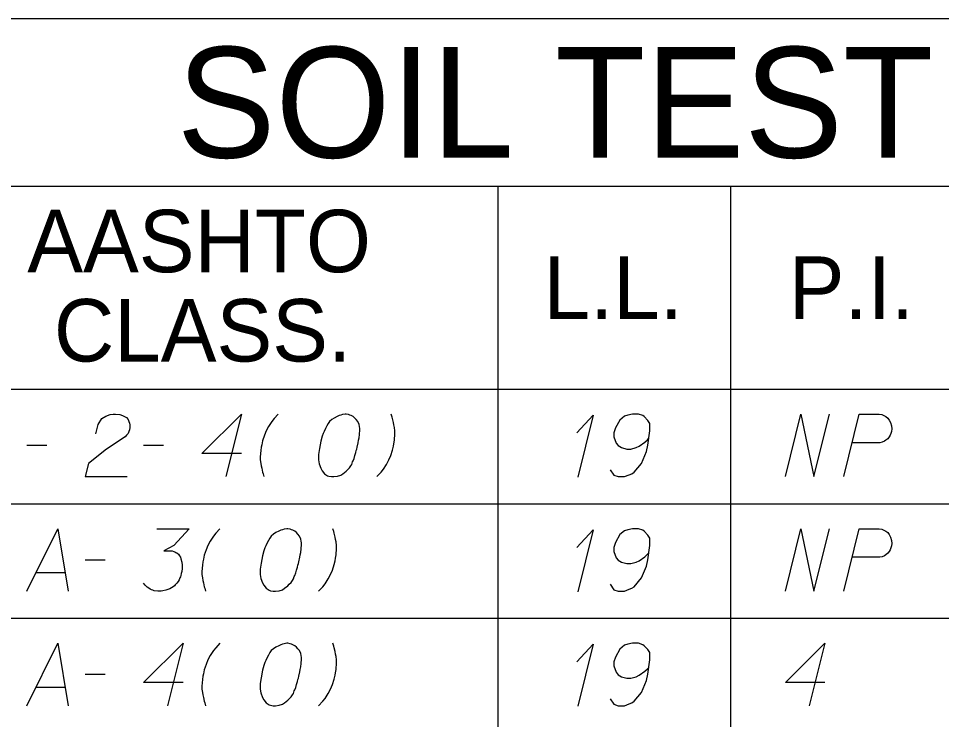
# Model space of a CAD drawing. Extents: x 2074207 to 2076812, y 516372 to 523312.
# Drawn here: x 2076453.5 to 2076524.4, y 518542.6 to 518596.4 of the extents above; entities that cross this region are included whole.
import ezdxf

# ---------------------------------------------------------------- set-up
doc = ezdxf.new("R2010")
doc.units = 0
for name, color, linetype in [('Prop DirtTable_ Soil Test Results - Outline (Major)', 7, 'Continuous'), ('Prop DirtTable_ Soil Test Results - Outline (Minor)', 7, 'Continuous'), ('Prop DirtTable_ Soil Test Results - Tx (Header - Large)', 7, 'Continuous'), ('Prop DirtTable_ Soil Test Results - Tx (Header - Small)', 7, 'Continuous'), ('Prop DirtTable_ Soil Test Results - Tx (Sample Data)', 7, 'Continuous')]:
    doc.layers.add(name, color=color, linetype=linetype)

msp = doc.modelspace()

# ---------------------------------------------------------------- linework, layer by layer
at = {"layer": 'Prop DirtTable_ Soil Test Results - Outline (Major)'}
for p, q in [((2076260.609, 518596.417), (2076811.903, 518596.417)), ((2076260.609, 518567.932), (2076811.903, 518567.932)), ((2076260.609, 518567.932), (2076811.903, 518567.932))]:
    msp.add_line(p, q, dxfattribs=at)
at = {"layer": 'Prop DirtTable_ Soil Test Results - Outline (Minor)'}
for p, q in [((2076260.609, 518583.532), (2076811.903, 518583.532)), ((2076490.31, 518583.532), (2076490.31, 518559.132)), ((2076508.192, 518583.532), (2076508.192, 518559.132)), ((2076260.609, 518559.132), (2076811.903, 518559.132)), ((2076260.609, 518559.132), (2076811.903, 518559.132)), ((2076490.31, 518559.132), (2076490.31, 518550.332)), ((2076508.192, 518559.132), (2076508.192, 518550.332)), ((2076260.609, 518550.332), (2076811.903, 518550.332)), ((2076260.609, 518550.332), (2076811.903, 518550.332)), ((2076490.31, 518550.332), (2076490.31, 518541.532)), ((2076508.192, 518550.332), (2076508.192, 518541.532))]:
    msp.add_line(p, q, dxfattribs=at)
at = {"layer": 'Prop DirtTable_ Soil Test Results - Tx (Sample Data)'}
for points in [[(2076459.447, 518564.504), (2076459.623, 518565.222), (2076459.906, 518565.675), (2076460.223, 518565.864), (2076460.54, 518565.978), (2076460.787, 518566.016), (2076460.964, 518566.016), (2076461.281, 518565.978), (2076461.493, 518565.902), (2076461.599, 518565.864), (2076461.81, 518565.751), (2076461.916, 518565.6), (2076461.987, 518565.449), (2076462.022, 518565.335), (2076462.057, 518565.184), (2076462.057, 518564.995), (2076462.022, 518564.806), (2076461.987, 518564.693), (2076461.916, 518564.542), (2076461.81, 518564.39), (2076461.705, 518564.277), (2076460.258, 518563.332), (2076458.883, 518562.236), (2076458.636, 518561.216), (2076461.846, 518561.216)], [(2076470.629, 518562.992), (2076467.596, 518562.992), (2076470.629, 518566.016), (2076469.43, 518561.216)], [(2076473.451, 518566.016), (2076473.134, 518565.675), (2076472.958, 518565.449), (2076472.711, 518565.071), (2076472.534, 518564.731), (2076472.393, 518564.39), (2076472.252, 518563.975), (2076472.181, 518563.672), (2076472.146, 518563.483), (2076472.111, 518563.219), (2076472.076, 518562.727), (2076472.076, 518562.501), (2076472.111, 518562.236), (2076472.146, 518562.047), (2076472.181, 518561.858), (2076472.252, 518561.556), (2076472.287, 518561.442), (2076472.358, 518561.216)], [(2076478.672, 518566.016), (2076478.602, 518566.016), (2076478.39, 518565.978), (2076478.249, 518565.94), (2076478.143, 518565.902), (2076477.967, 518565.827), (2076477.755, 518565.713), (2076477.579, 518565.6), (2076477.402, 518565.449), (2076477.296, 518565.297), (2076477.191, 518565.108), (2076477.085, 518564.919), (2076476.979, 518564.693), (2076476.908, 518564.542), (2076476.838, 518564.315), (2076476.732, 518563.937), (2076476.626, 518563.37), (2076476.556, 518562.916), (2076476.556, 518562.501), (2076476.591, 518562.198), (2076476.732, 518561.858), (2076476.838, 518561.669), (2076477.014, 518561.442), (2076477.226, 518561.291), (2076477.332, 518561.253), (2076477.543, 518561.216), (2076477.72, 518561.216), (2076478.002, 518561.253), (2076478.249, 518561.329), (2076478.425, 518561.442), (2076478.672, 518561.631), (2076478.778, 518561.745), (2076478.919, 518561.896), (2076479.025, 518562.047), (2076479.095, 518562.16), (2076479.166, 518562.349), (2076479.201, 518562.425), (2076479.272, 518562.614), (2076479.342, 518562.841), (2076479.413, 518563.068), (2076479.448, 518563.219), (2076479.483, 518563.332), (2076479.519, 518563.483), (2076479.589, 518563.823), (2076479.625, 518564.012), (2076479.66, 518564.201), (2076479.695, 518564.466), (2076479.73, 518564.806), (2076479.73, 518564.919), (2076479.695, 518565.071), (2076479.66, 518565.222), (2076479.554, 518565.449), (2076479.448, 518565.6), (2076479.342, 518565.713), (2076479.201, 518565.827), (2076479.06, 518565.902), (2076478.954, 518565.94), (2076478.849, 518565.978), (2076478.672, 518566.016)], [(2076481.036, 518561.216), (2076481.353, 518561.556), (2076481.529, 518561.782), (2076481.776, 518562.16), (2076481.953, 518562.501), (2076482.094, 518562.841), (2076482.235, 518563.256), (2076482.306, 518563.559), (2076482.341, 518563.748), (2076482.376, 518564.012), (2076482.411, 518564.504), (2076482.411, 518564.731), (2076482.376, 518564.995), (2076482.341, 518565.184), (2076482.306, 518565.373), (2076482.235, 518565.675), (2076482.2, 518565.789), (2076482.129, 518566.016)], [(2076496.38, 518564.579), (2076497.65, 518565.94), (2076496.451, 518561.178)], [(2076498.956, 518561.745), (2076499.238, 518561.329), (2076499.555, 518561.216), (2076500.049, 518561.216), (2076500.402, 518561.367), (2076500.614, 518561.442), (2076500.79, 518561.556), (2076501.354, 518562.236), (2076501.742, 518563.143), (2076501.848, 518563.634), (2076501.989, 518564.731), (2076501.989, 518565.297), (2076501.848, 518565.524), (2076501.566, 518565.827), (2076501.46, 518565.902), (2076501.107, 518566.016), (2076500.649, 518566.016), (2076500.296, 518565.94), (2076500.049, 518565.864), (2076499.696, 518565.562), (2076499.344, 518564.957), (2076499.238, 518564.579), (2076499.238, 518564.277), (2076499.414, 518563.786), (2076499.555, 518563.597), (2076499.802, 518563.445), (2076500.226, 518563.332), (2076500.543, 518563.332), (2076500.931, 518563.445), (2076501.178, 518563.559), (2076501.601, 518563.861), (2076501.813, 518564.05), (2076501.919, 518564.164)], [(2076512.396, 518561.216), (2076513.595, 518566.016), (2076514.583, 518561.216), (2076515.782, 518566.016)], [(2076516.876, 518561.216), (2076518.075, 518566.016), (2076519.592, 518566.016), (2076519.803, 518565.978), (2076519.909, 518565.94), (2076520.121, 518565.827), (2076520.262, 518565.713), (2076520.368, 518565.562), (2076520.474, 518565.373), (2076520.544, 518565.108), (2076520.58, 518564.882), (2076520.544, 518564.693), (2076520.509, 518564.542), (2076520.438, 518564.39), (2076520.368, 518564.277), (2076520.262, 518564.126), (2076520.121, 518564.012), (2076520.015, 518563.937), (2076519.839, 518563.861), (2076519.662, 518563.823), (2076517.546, 518563.823)], [(2076454.156, 518563.634), (2076455.672, 518563.634)], [(2076463.116, 518563.634), (2076464.632, 518563.634)], [(2076454.156, 518552.416), (2076456.519, 518557.216), (2076457.33, 518552.416)], [(2076464.139, 518557.216), (2076466.608, 518557.216), (2076465.444, 518555.931), (2076464.668, 518555.515), (2076465.303, 518555.515), (2076465.444, 518555.477), (2076465.514, 518555.439), (2076465.585, 518555.401), (2076465.655, 518555.364), (2076465.797, 518555.25), (2076465.867, 518555.137), (2076465.938, 518555.023), (2076465.973, 518554.91), (2076466.043, 518554.645), (2076466.079, 518554.419), (2076466.079, 518554.305), (2076466.079, 518554.154), (2076466.043, 518553.927), (2076466.008, 518553.776), (2076465.973, 518553.625), (2076465.938, 518553.512), (2076465.902, 518553.436), (2076465.867, 518553.36), (2076465.832, 518553.285), (2076465.761, 518553.171), (2076465.655, 518553.02), (2076465.55, 518552.907), (2076465.479, 518552.831), (2076465.373, 518552.756), (2076465.267, 518552.68), (2076465.126, 518552.605), (2076465.056, 518552.567), (2076464.809, 518552.491), (2076464.597, 518552.453), (2076464.456, 518552.416), (2076464.209, 518552.416), (2076463.927, 518552.453), (2076463.821, 518552.491), (2076463.715, 518552.529), (2076463.609, 518552.567), (2076463.504, 518552.642), (2076463.398, 518552.718), (2076463.221, 518552.869), (2076463.116, 518553.02)], [(2076468.971, 518557.216), (2076468.654, 518556.875), (2076468.478, 518556.649), (2076468.231, 518556.271), (2076468.054, 518555.931), (2076467.913, 518555.59), (2076467.772, 518555.175), (2076467.701, 518554.872), (2076467.666, 518554.683), (2076467.631, 518554.419), (2076467.596, 518553.927), (2076467.596, 518553.701), (2076467.631, 518553.436), (2076467.666, 518553.247), (2076467.701, 518553.058), (2076467.772, 518552.756), (2076467.807, 518552.642), (2076467.878, 518552.416)], [(2076474.192, 518557.216), (2076474.122, 518557.216), (2076473.91, 518557.178), (2076473.769, 518557.14), (2076473.663, 518557.102), (2076473.487, 518557.027), (2076473.275, 518556.913), (2076473.099, 518556.8), (2076472.922, 518556.649), (2076472.816, 518556.497), (2076472.711, 518556.308), (2076472.605, 518556.119), (2076472.499, 518555.893), (2076472.428, 518555.742), (2076472.358, 518555.515), (2076472.252, 518555.137), (2076472.146, 518554.57), (2076472.076, 518554.116), (2076472.076, 518553.701), (2076472.111, 518553.398), (2076472.252, 518553.058), (2076472.358, 518552.869), (2076472.534, 518552.642), (2076472.746, 518552.491), (2076472.852, 518552.453), (2076473.063, 518552.416), (2076473.24, 518552.416), (2076473.522, 518552.453), (2076473.769, 518552.529), (2076473.945, 518552.642), (2076474.192, 518552.831), (2076474.298, 518552.945), (2076474.439, 518553.096), (2076474.545, 518553.247), (2076474.615, 518553.36), (2076474.686, 518553.549), (2076474.721, 518553.625), (2076474.792, 518553.814), (2076474.862, 518554.041), (2076474.933, 518554.268), (2076474.968, 518554.419), (2076475.003, 518554.532), (2076475.039, 518554.683), (2076475.109, 518555.023), (2076475.145, 518555.212), (2076475.18, 518555.401), (2076475.215, 518555.666), (2076475.25, 518556.006), (2076475.25, 518556.119), (2076475.215, 518556.271), (2076475.18, 518556.422), (2076475.074, 518556.649), (2076474.968, 518556.8), (2076474.862, 518556.913), (2076474.721, 518557.027), (2076474.58, 518557.102), (2076474.474, 518557.14), (2076474.369, 518557.178), (2076474.192, 518557.216)], [(2076476.556, 518552.416), (2076476.873, 518552.756), (2076477.049, 518552.982), (2076477.296, 518553.36), (2076477.473, 518553.701), (2076477.614, 518554.041), (2076477.755, 518554.456), (2076477.826, 518554.759), (2076477.861, 518554.948), (2076477.896, 518555.212), (2076477.931, 518555.704), (2076477.931, 518555.931), (2076477.896, 518556.195), (2076477.861, 518556.384), (2076477.826, 518556.573), (2076477.755, 518556.875), (2076477.72, 518556.989), (2076477.649, 518557.216)], [(2076496.38, 518555.779), (2076497.65, 518557.14), (2076496.451, 518552.378)], [(2076498.956, 518552.945), (2076499.238, 518552.529), (2076499.555, 518552.416), (2076500.049, 518552.416), (2076500.402, 518552.567), (2076500.614, 518552.642), (2076500.79, 518552.756), (2076501.354, 518553.436), (2076501.742, 518554.343), (2076501.848, 518554.834), (2076501.989, 518555.931), (2076501.989, 518556.497), (2076501.848, 518556.724), (2076501.566, 518557.027), (2076501.46, 518557.102), (2076501.107, 518557.216), (2076500.649, 518557.216), (2076500.296, 518557.14), (2076500.049, 518557.064), (2076499.696, 518556.762), (2076499.344, 518556.157), (2076499.238, 518555.779), (2076499.238, 518555.477), (2076499.414, 518554.986), (2076499.555, 518554.797), (2076499.802, 518554.645), (2076500.226, 518554.532), (2076500.543, 518554.532), (2076500.931, 518554.645), (2076501.178, 518554.759), (2076501.601, 518555.061), (2076501.813, 518555.25), (2076501.919, 518555.364)], [(2076512.396, 518552.416), (2076513.595, 518557.216), (2076514.583, 518552.416), (2076515.782, 518557.216)], [(2076516.876, 518552.416), (2076518.075, 518557.216), (2076519.592, 518557.216), (2076519.803, 518557.178), (2076519.909, 518557.14), (2076520.121, 518557.027), (2076520.262, 518556.913), (2076520.368, 518556.762), (2076520.474, 518556.573), (2076520.544, 518556.308), (2076520.58, 518556.082), (2076520.544, 518555.893), (2076520.509, 518555.742), (2076520.438, 518555.59), (2076520.368, 518555.477), (2076520.262, 518555.326), (2076520.121, 518555.212), (2076520.015, 518555.137), (2076519.839, 518555.061), (2076519.662, 518555.023), (2076517.546, 518555.023)], [(2076458.636, 518554.834), (2076460.152, 518554.834)], [(2076454.861, 518553.852), (2076457.083, 518553.852)], [(2076454.156, 518543.616), (2076456.519, 518548.416), (2076457.33, 518543.616)], [(2076466.149, 518545.392), (2076463.116, 518545.392), (2076466.149, 518548.416), (2076464.95, 518543.616)], [(2076468.971, 518548.416), (2076468.654, 518548.075), (2076468.478, 518547.849), (2076468.231, 518547.471), (2076468.054, 518547.131), (2076467.913, 518546.79), (2076467.772, 518546.375), (2076467.701, 518546.072), (2076467.666, 518545.883), (2076467.631, 518545.619), (2076467.596, 518545.127), (2076467.596, 518544.901), (2076467.631, 518544.636), (2076467.666, 518544.447), (2076467.701, 518544.258), (2076467.772, 518543.956), (2076467.807, 518543.842), (2076467.878, 518543.616)], [(2076474.192, 518548.416), (2076474.122, 518548.416), (2076473.91, 518548.378), (2076473.769, 518548.34), (2076473.663, 518548.302), (2076473.487, 518548.227), (2076473.275, 518548.113), (2076473.099, 518548), (2076472.922, 518547.849), (2076472.816, 518547.697), (2076472.711, 518547.508), (2076472.605, 518547.319), (2076472.499, 518547.093), (2076472.428, 518546.942), (2076472.358, 518546.715), (2076472.252, 518546.337), (2076472.146, 518545.77), (2076472.076, 518545.316), (2076472.076, 518544.901), (2076472.111, 518544.598), (2076472.252, 518544.258), (2076472.358, 518544.069), (2076472.534, 518543.842), (2076472.746, 518543.691), (2076472.852, 518543.653), (2076473.063, 518543.616), (2076473.24, 518543.616), (2076473.522, 518543.653), (2076473.769, 518543.729), (2076473.945, 518543.842), (2076474.192, 518544.031), (2076474.298, 518544.145), (2076474.439, 518544.296), (2076474.545, 518544.447), (2076474.615, 518544.56), (2076474.686, 518544.749), (2076474.721, 518544.825), (2076474.792, 518545.014), (2076474.862, 518545.241), (2076474.933, 518545.468), (2076474.968, 518545.619), (2076475.003, 518545.732), (2076475.039, 518545.883), (2076475.109, 518546.223), (2076475.145, 518546.412), (2076475.18, 518546.601), (2076475.215, 518546.866), (2076475.25, 518547.206), (2076475.25, 518547.319), (2076475.215, 518547.471), (2076475.18, 518547.622), (2076475.074, 518547.849), (2076474.968, 518548), (2076474.862, 518548.113), (2076474.721, 518548.227), (2076474.58, 518548.302), (2076474.474, 518548.34), (2076474.369, 518548.378), (2076474.192, 518548.416)], [(2076476.556, 518543.616), (2076476.873, 518543.956), (2076477.049, 518544.182), (2076477.296, 518544.56), (2076477.473, 518544.901), (2076477.614, 518545.241), (2076477.755, 518545.656), (2076477.826, 518545.959), (2076477.861, 518546.148), (2076477.896, 518546.412), (2076477.931, 518546.904), (2076477.931, 518547.131), (2076477.896, 518547.395), (2076477.861, 518547.584), (2076477.826, 518547.773), (2076477.755, 518548.075), (2076477.72, 518548.189), (2076477.649, 518548.416)], [(2076496.38, 518546.979), (2076497.65, 518548.34), (2076496.451, 518543.578)], [(2076498.956, 518544.145), (2076499.238, 518543.729), (2076499.555, 518543.616), (2076500.049, 518543.616), (2076500.402, 518543.767), (2076500.614, 518543.842), (2076500.79, 518543.956), (2076501.354, 518544.636), (2076501.742, 518545.543), (2076501.848, 518546.034), (2076501.989, 518547.131), (2076501.989, 518547.697), (2076501.848, 518547.924), (2076501.566, 518548.227), (2076501.46, 518548.302), (2076501.107, 518548.416), (2076500.649, 518548.416), (2076500.296, 518548.34), (2076500.049, 518548.264), (2076499.696, 518547.962), (2076499.344, 518547.357), (2076499.238, 518546.979), (2076499.238, 518546.677), (2076499.414, 518546.186), (2076499.555, 518545.997), (2076499.802, 518545.845), (2076500.226, 518545.732), (2076500.543, 518545.732), (2076500.931, 518545.845), (2076501.178, 518545.959), (2076501.601, 518546.261), (2076501.813, 518546.45), (2076501.919, 518546.564)], [(2076515.429, 518545.392), (2076512.396, 518545.392), (2076515.429, 518548.416), (2076514.23, 518543.616)], [(2076458.636, 518546.034), (2076460.152, 518546.034)], [(2076454.861, 518545.052), (2076457.083, 518545.052)]]:
    msp.add_lwpolyline(points, dxfattribs=at)

# ---------------------------------------------------------------- texts
at = {"layer": 'Prop DirtTable_ Soil Test Results - Tx (Header - Large)'}
msp.add_text('SOIL TEST RESULTS', height=8.50001, dxfattribs=at).set_placement((2076465.656, 518585.724))
at = {"layer": 'Prop DirtTable_ Soil Test Results - Tx (Header - Small)'}
for s, p in [('AASHTO', (2076454.182, 518576.918)), ('L.L.', (2076493.827, 518573.332)), ('P.I.', (2076512.654, 518573.332)), ('CLASS.', (2076456.225, 518570.061))]:
    msp.add_text(s, height=4.8, dxfattribs=at).set_placement(p)

doc.saveas('drawing.dxf')
